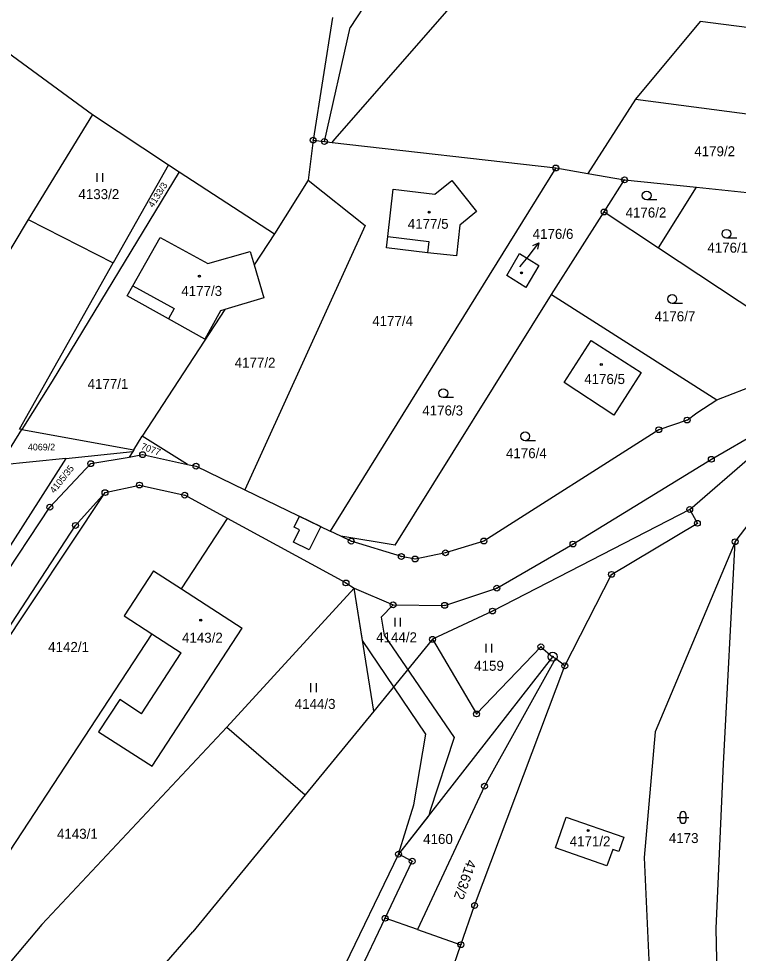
# Model space of a CAD drawing. Extents: x -593183 to -588034, y -1130415 to -1124994.
# Drawn here: x -589370.1 to -589247.4, y -1129798.8 to -1129639.5 of the extents above; entities that cross this region are included whole.
import ezdxf

# ---------------------------------------------------------------- set-up
doc = ezdxf.new("R2010")
doc.units = 0
for name, color, linetype in [('Vrstva 1', 7, 'Continuous'), ('Vrstva 16', 7, 'Continuous'), ('Vrstva 18', 7, 'Continuous'), ('Vrstva 19', 7, 'Continuous'), ('Vrstva 24', 7, 'Continuous'), ('Vrstva 25', 7, 'Continuous'), ('Vrstva 27', 7, 'Continuous'), ('Vrstva 4', 7, 'Continuous')]:
    doc.layers.add(name, color=color, linetype=linetype)

msp = doc.modelspace()

# ---------------------------------------------------------------- linework, layer by layer
at = {"layer": 'Vrstva 1'}
for p, q in [((-589316.23, -1129660.03), (-589272.67, -1129610.17)), ((-589305.2, -1129628.02), (-589313.59, -1129641.01)), ((-589316.61, -1129639.27), (-589319.93, -1129660.19)), ((-589253.95, -1129639.97), (-589264.97, -1129653.22)), ((-589218.49, -1129644.52), (-589253.95, -1129639.97)), ((-589375.77, -1129642.45), (-589357.58, -1129655.82)), ((-589318.01, -1129660.41), (-589313.59, -1129641.01)), ((-589264.97, -1129653.22), (-589273.1, -1129665.87)), ((-589264.97, -1129653.22), (-589226.52, -1129658.22)), ((-589357.58, -1129655.82), (-589368.5, -1129673.74)), ((-589357.58, -1129655.82), (-589344.58, -1129664.39)), ((-589316.69, -1129660.56), (-589316.23, -1129660.03)), ((-589319.93, -1129660.19), (-589320.79, -1129667)), ((-589319.93, -1129660.19), (-589318.01, -1129660.41)), ((-589318.01, -1129660.41), (-589316.69, -1129660.56)), ((-589316.69, -1129660.56), (-589278.56, -1129664.93)), ((-589344.58, -1129664.39), (-589354.03, -1129681.11)), ((-589344.58, -1129664.39), (-589342.79, -1129665.57)), ((-589342.79, -1129665.57), (-589364.45, -1129701.28)), ((-589342.79, -1129665.57), (-589326.54, -1129676.15)), ((-589278.56, -1129664.93), (-589317.04, -1129726.82)), ((-589278.56, -1129664.93), (-589273.1, -1129665.87)), ((-589273.1, -1129665.87), (-589266.83, -1129666.95)), ((-589320.79, -1129667), (-589326.54, -1129676.15)), ((-589320.79, -1129667), (-589311.04, -1129674.71)), ((-589299.16, -1129669.37), (-589296.28, -1129667.08)), ((-589296.28, -1129667.08), (-589292.06, -1129672.33)), ((-589270.33, -1129672.43), (-589266.83, -1129666.95)), ((-589266.83, -1129666.95), (-589254.54, -1129668.22)), ((-589307.17, -1129676.63), (-589306.26, -1129668.57)), ((-589306.26, -1129668.57), (-589299.16, -1129669.37)), ((-589261.06, -1129678.56), (-589254.54, -1129668.22)), ((-589254.54, -1129668.22), (-589236.44, -1129670.1)), ((-589292.06, -1129672.33), (-589294.93, -1129674.66)), ((-589279.31, -1129686.52), (-589270.33, -1129672.43)), ((-589270.33, -1129672.43), (-589261.06, -1129678.56)), ((-589368.5, -1129673.74), (-589390.26, -1129709.64)), ((-589368.5, -1129673.74), (-589354.03, -1129681.11)), ((-589311.04, -1129674.71), (-589331.56, -1129719.79)), ((-589294.93, -1129674.66), (-589295.51, -1129679.93)), ((-589350.66, -1129685.01), (-589346.01, -1129676.78)), ((-589346.01, -1129676.78), (-589337.91, -1129681.24)), ((-589326.54, -1129676.15), (-589329.99, -1129681.42)), ((-589307.4, -1129678.56), (-589307.17, -1129676.63)), ((-589337.91, -1129681.24), (-589330.65, -1129679.14)), ((-589330.65, -1129679.14), (-589329.99, -1129681.42)), ((-589300.44, -1129679.38), (-589307.4, -1129678.56)), ((-589261.06, -1129678.56), (-589232.68, -1129697.32)), ((-589295.51, -1129679.93), (-589300.44, -1129679.38)), ((-589286.92, -1129683.26), (-589284.73, -1129679.52)), ((-589284.73, -1129679.52), (-589281.47, -1129681.55)), ((-589370.02, -1129709.43), (-589354.03, -1129681.11)), ((-589329.99, -1129681.42), (-589328.34, -1129687.07)), ((-589281.47, -1129681.55), (-589283.67, -1129685.28)), ((-589283.67, -1129685.28), (-589286.92, -1129683.26)), ((-589351.65, -1129686.74), (-589350.66, -1129685.01)), ((-589344.59, -1129690.65), (-589351.65, -1129686.74)), ((-589328.34, -1129687.07), (-589334.98, -1129689.07)), ((-589305.97, -1129729.22), (-589279.31, -1129686.52)), ((-589279.31, -1129686.52), (-589251.11, -1129704.45)), ((-589334.98, -1129689.07), (-589349.1, -1129710.67)), ((-589335.71, -1129689.29), (-589338.41, -1129694.1)), ((-589334.98, -1129689.07), (-589335.71, -1129689.29)), ((-589338.41, -1129694.1), (-589344.59, -1129690.65)), ((-589277.1, -1129701.5), (-589272.52, -1129694.34)), ((-589272.52, -1129694.34), (-589264, -1129699.81)), ((-589251.11, -1129704.45), (-589232.68, -1129697.32)), ((-589264, -1129699.81), (-589268.64, -1129707.08)), ((-589364.45, -1129701.28), (-589369.62, -1129709.51)), ((-589268.64, -1129707.08), (-589277.1, -1129701.5)), ((-589254.48, -1129706.67), (-589251.11, -1129704.45)), ((-589252.03, -1129714.59), (-589237.45, -1129706.14)), ((-589247.97, -1129728.64), (-589229.99, -1129705.06)), ((-589256.17, -1129707.9), (-589254.48, -1129706.67)), ((-589369.62, -1129709.51), (-589370.02, -1129709.43)), ((-589256.17, -1129707.9), (-589261, -1129709.55)), ((-589373.43, -1129715.58), (-589369.62, -1129709.51)), ((-589369.62, -1129709.51), (-589350.51, -1129713)), ((-589350.51, -1129713), (-589349.1, -1129710.67)), ((-589341.37, -1129715.45), (-589349.1, -1129710.67)), ((-589261, -1129709.55), (-589290.81, -1129728.52)), ((-589362.08, -1129714.47), (-589350.68, -1129713.27)), ((-589357.86, -1129715.33), (-589351.31, -1129714.2)), ((-589350.68, -1129713.27), (-589351.31, -1129714.2)), ((-589351.31, -1129714.2), (-589349.01, -1129713.8)), ((-589350.51, -1129713), (-589350.68, -1129713.27)), ((-589349.01, -1129713.8), (-589341.37, -1129715.45)), ((-589255.72, -1129723.14), (-589245.05, -1129713.92)), ((-589362.08, -1129714.47), (-589379.07, -1129740.9)), ((-589362.08, -1129714.47), (-589373.43, -1129715.58)), ((-589357.86, -1129715.33), (-589364.84, -1129722.76)), ((-589341.37, -1129715.45), (-589339.9, -1129715.77)), ((-589339.9, -1129715.77), (-589331.56, -1129719.79)), ((-589275.63, -1129729.04), (-589252.03, -1129714.59)), ((-589355.42, -1129720.27), (-589349.55, -1129718.98)), ((-589349.55, -1129718.98), (-589341.83, -1129720.72)), ((-589392.83, -1129776.55), (-589355.42, -1129720.27)), ((-589360.45, -1129725.86), (-589355.42, -1129720.27)), ((-589331.56, -1129719.79), (-589317.04, -1129726.82)), ((-589334.52, -1129724.7), (-589341.83, -1129720.72)), ((-589377.48, -1129741.86), (-589364.84, -1129722.76)), ((-589255.72, -1129723.14), (-589289.35, -1129740.46)), ((-589254.41, -1129725.5), (-589255.72, -1129723.14)), ((-589342.38, -1129736.67), (-589334.52, -1129724.7)), ((-589314.33, -1129735.67), (-589334.52, -1129724.7)), ((-589480.62, -1129910.02), (-589360.45, -1129725.86)), ((-589315.22, -1129727.7), (-589317.04, -1129726.82)), ((-589269.05, -1129734.21), (-589254.41, -1129725.5)), ((-589313.44, -1129728.56), (-589315.22, -1129727.7)), ((-589305.97, -1129729.22), (-589315.22, -1129727.7)), ((-589304.89, -1129731.17), (-589313.44, -1129728.56)), ((-589290.81, -1129728.52), (-589297.36, -1129730.52)), ((-589288.61, -1129736.55), (-589275.63, -1129729.04)), ((-589247.97, -1129728.64), (-589261.63, -1129761.03)), ((-589249.98, -1129766.52), (-589247.97, -1129728.64)), ((-589302.55, -1129731.59), (-589304.89, -1129731.17)), ((-589297.36, -1129730.52), (-589302.55, -1129731.59)), ((-589347.14, -1129733.58), (-589352.15, -1129741.26)), ((-589347.14, -1129733.58), (-589342.38, -1129736.67)), ((-589277.02, -1129749.81), (-589269.05, -1129734.21)), ((-589314.33, -1129735.67), (-589312.95, -1129736.55)), ((-589342.38, -1129736.67), (-589332.03, -1129743.39)), ((-589312.95, -1129736.55), (-589334.65, -1129760.23)), ((-589309.59, -1129757.5), (-589312.95, -1129736.55)), ((-589312.95, -1129736.55), (-589306.3, -1129739.41)), ((-589297.5, -1129739.49), (-589288.61, -1129736.55)), ((-589306.3, -1129739.41), (-589297.5, -1129739.49)), ((-589352.15, -1129741.26), (-589347.41, -1129744.34)), ((-589289.35, -1129740.46), (-589299.58, -1129745.28)), ((-589347.41, -1129744.34), (-589375.83, -1129787.64)), ((-589347.41, -1129744.34), (-589342.42, -1129747.59)), ((-589347.39, -1129766.92), (-589332.03, -1129743.39)), ((-589299.58, -1129745.28), (-589309.59, -1129757.5)), ((-589299.58, -1129745.28), (-589292.07, -1129758)), ((-589349.21, -1129757.97), (-589342.42, -1129747.59)), ((-589292.07, -1129758), (-589281.1, -1129746.55)), ((-589281.1, -1129746.55), (-589279.09, -1129748.24)), ((-589279.09, -1129748.24), (-589305.37, -1129781.89)), ((-589278.58, -1129748.56), (-589290.71, -1129770.32)), ((-589278.58, -1129748.56), (-589279.09, -1129748.24)), ((-589277.02, -1129749.81), (-589278.58, -1129748.56)), ((-589292.4, -1129790.64), (-589277.02, -1129749.81)), ((-589352.91, -1129755.54), (-589356.52, -1129761.03)), ((-589349.21, -1129757.97), (-589352.91, -1129755.54)), ((-589309.59, -1129757.5), (-589321.31, -1129771.79)), ((-589334.65, -1129760.23), (-589366.21, -1129793.91)), ((-589334.65, -1129760.23), (-589321.31, -1129771.79)), ((-589356.52, -1129761.03), (-589347.39, -1129766.92)), ((-589261.63, -1129761.03), (-589263.48, -1129782.45)), ((-589251.22, -1129794.57), (-589249.98, -1129766.52)), ((-589290.71, -1129770.32), (-589302.15, -1129794.75)), ((-589321.31, -1129771.79), (-589340.44, -1129795.13)), ((-589278.61, -1129780.83), (-589276.77, -1129775.57)), ((-589276.77, -1129775.57), (-589266.94, -1129779)), ((-589266.94, -1129779), (-589267.8, -1129781.45)), ((-589269.83, -1129783.9), (-589278.61, -1129780.83)), ((-589268.85, -1129781.09), (-589269.83, -1129783.9)), ((-589267.8, -1129781.45), (-589268.85, -1129781.09)), ((-589305.37, -1129781.89), (-589317.81, -1129807.59)), ((-589303.03, -1129783.11), (-589305.37, -1129781.89)), ((-589263.48, -1129782.45), (-589261.33, -1129828.65)), ((-589307.66, -1129792.83), (-589303.03, -1129783.11)), ((-589294.74, -1129797.34), (-589292.4, -1129790.64)), ((-589314.67, -1129807.55), (-589307.66, -1129792.83)), ((-589302.15, -1129794.75), (-589307.66, -1129792.83)), ((-589366.21, -1129793.91), (-589375.31, -1129804.59)), ((-589360.61, -1129818.24), (-589340.44, -1129795.13)), ((-589302.15, -1129794.75), (-589294.74, -1129797.34)), ((-589250.23, -1129832.9), (-589251.22, -1129794.57)), ((-589303.48, -1129822.36), (-589294.74, -1129797.34))]:
    msp.add_line(p, q, dxfattribs=at)
at = {"layer": 'Vrstva 16'}
msp.add_line((-589284.67, -1129681.8), (-589283.29, -1129680.05), dxfattribs=at)
at = {"layer": 'Vrstva 24'}
for centre, radius in [((-589319.93, -1129660.19), 0.5), ((-589318.01, -1129660.41), 0.5), ((-589319.93, -1129660.19), 0.0327), ((-589318.01, -1129660.41), 0.0327), ((-589278.56, -1129664.93), 0.5), ((-589278.56, -1129664.93), 0.0327), ((-589266.83, -1129666.95), 0.5), ((-589266.83, -1129666.95), 0.0327), ((-589270.33, -1129672.43), 0.5), ((-589270.33, -1129672.43), 0.0327), ((-589256.17, -1129707.9), 0.5), ((-589261, -1129709.55), 0.5), ((-589256.17, -1129707.9), 0.0327), ((-589261, -1129709.55), 0.0327), ((-589349.01, -1129713.8), 0.5), ((-589349.01, -1129713.8), 0.0327), ((-589252.03, -1129714.59), 0.5), ((-589357.86, -1129715.33), 0.5), ((-589357.86, -1129715.33), 0.0327), ((-589339.9, -1129715.77), 0.5), ((-589339.9, -1129715.77), 0.0327), ((-589252.03, -1129714.59), 0.0327), ((-589349.55, -1129718.98), 0.5), ((-589349.55, -1129718.98), 0.0327), ((-589355.42, -1129720.27), 0.5), ((-589355.42, -1129720.27), 0.0327), ((-589341.83, -1129720.72), 0.5), ((-589341.83, -1129720.72), 0.0327), ((-589364.84, -1129722.76), 0.5), ((-589364.84, -1129722.76), 0.0327), ((-589255.72, -1129723.14), 0.5), ((-589255.72, -1129723.14), 0.0327), ((-589360.45, -1129725.86), 0.5), ((-589254.41, -1129725.5), 0.5), ((-589360.45, -1129725.86), 0.0327), ((-589254.41, -1129725.5), 0.0327), ((-589313.44, -1129728.56), 0.5), ((-589313.44, -1129728.56), 0.0327), ((-589290.81, -1129728.52), 0.5), ((-589290.81, -1129728.52), 0.0327), ((-589275.63, -1129729.04), 0.5), ((-589247.97, -1129728.64), 0.5), ((-589297.36, -1129730.52), 0.5), ((-589275.63, -1129729.04), 0.0327), ((-589247.97, -1129728.64), 0.0327), ((-589304.89, -1129731.17), 0.5), ((-589304.89, -1129731.17), 0.0327), ((-589302.55, -1129731.59), 0.5), ((-589302.55, -1129731.59), 0.0327), ((-589297.36, -1129730.52), 0.0327), ((-589269.05, -1129734.21), 0.5), ((-589269.05, -1129734.21), 0.0327), ((-589314.33, -1129735.67), 0.5), ((-589314.33, -1129735.67), 0.0327), ((-589288.61, -1129736.55), 0.5), ((-589288.61, -1129736.55), 0.0327), ((-589306.3, -1129739.41), 0.5), ((-589306.3, -1129739.41), 0.0327), ((-589297.5, -1129739.49), 0.5), ((-589297.5, -1129739.49), 0.0327), ((-589289.35, -1129740.46), 0.5), ((-589289.35, -1129740.46), 0.0327), ((-589299.58, -1129745.28), 0.5), ((-589299.58, -1129745.28), 0.0327), ((-589281.1, -1129746.55), 0.5), ((-589281.1, -1129746.55), 0.0327), ((-589279.09, -1129748.24), 0.75), ((-589279.09, -1129748.24), 0.0903), ((-589277.02, -1129749.81), 0.5), ((-589277.02, -1129749.81), 0.0327), ((-589292.07, -1129758), 0.5), ((-589292.07, -1129758), 0.0327), ((-589290.71, -1129770.32), 0.5), ((-589290.71, -1129770.32), 0.0327), ((-589305.37, -1129781.89), 0.5), ((-589305.37, -1129781.89), 0.0327), ((-589303.03, -1129783.11), 0.5), ((-589303.03, -1129783.11), 0.0327), ((-589292.4, -1129790.64), 0.5), ((-589292.4, -1129790.64), 0.0327), ((-589307.66, -1129792.83), 0.5), ((-589307.66, -1129792.83), 0.0327), ((-589294.74, -1129797.34), 0.5), ((-589294.74, -1129797.34), 0.0327)]:
    msp.add_circle(centre, radius, dxfattribs=at)
at = {"layer": 'Vrstva 25'}
for p, q in [((-589356.82, -1129665.81), (-589356.82, -1129667.31)), ((-589355.8, -1129667.31), (-589355.8, -1129665.81)), ((-589261.31, -1129670.38), (-589263.06, -1129670.38)), ((-589247.71, -1129676.89), (-589249.46, -1129676.89)), ((-589283.29, -1129680.05), (-589281.44, -1129677.69)), ((-589256.95, -1129688.02), (-589258.7, -1129688.02)), ((-589295.99, -1129704.08), (-589297.74, -1129704.08)), ((-589282.03, -1129711.42), (-589283.78, -1129711.42)), ((-589306.03, -1129741.59), (-589306.03, -1129743.09)), ((-589305.01, -1129743.09), (-589305.01, -1129741.59)), ((-589290.5, -1129746.05), (-589290.5, -1129747.55)), ((-589289.47, -1129747.55), (-589289.47, -1129746.05)), ((-589320.38, -1129752.77), (-589320.38, -1129754.27)), ((-589319.35, -1129754.27), (-589319.35, -1129752.77)), ((-589257.86, -1129775.64), (-589255.86, -1129775.64)), ((-589257.36, -1129776.14), (-589257.36, -1129775.14)), ((-589256.36, -1129775.14), (-589256.36, -1129776.14))]:
    msp.add_line(p, q, dxfattribs=at)
msp.add_lwpolyline([(-589282.45, -1129678.17), (-589281.44, -1129677.69), (-589281.66, -1129678.79)], dxfattribs=at)
for centre, radius in [((-589263.06, -1129669.63), 0.75), ((-589300.16, -1129672.45), 0.175), ((-589300.16, -1129672.45), 0.15), ((-589249.46, -1129676.14), 0.75), ((-589339.33, -1129683.38), 0.175), ((-589339.33, -1129683.38), 0.15), ((-589284.41, -1129682.79), 0.175), ((-589284.41, -1129682.79), 0.15), ((-589258.7, -1129687.27), 0.75), ((-589270.8, -1129698.43), 0.175), ((-589270.8, -1129698.43), 0.15), ((-589297.74, -1129703.33), 0.75), ((-589283.78, -1129710.67), 0.75), ((-589339.1, -1129742.03), 0.175), ((-589339.1, -1129742.03), 0.15), ((-589273.04, -1129777.86), 0.175), ((-589273.04, -1129777.86), 0.15)]:
    msp.add_circle(centre, radius, dxfattribs=at)
for centre, start, end in [((-589256.86, -1129775.14), 90, 180), ((-589256.86, -1129775.14), 0, 90), ((-589256.86, -1129776.14), 180, 270), ((-589256.86, -1129776.14), 270, 0)]:
    msp.add_arc(centre, 0.5, start, end, dxfattribs=at)
at = {"layer": 'Vrstva 27'}
for p, q in [((-589323.18, -1129726.16), (-589322.23, -1129724.3)), ((-589322.23, -1129724.3), (-589318.6, -1129726.07)), ((-589323.3, -1129728.69), (-589322.25, -1129726.63)), ((-589322.25, -1129726.63), (-589323.18, -1129726.16)), ((-589318.6, -1129726.07), (-589320.62, -1129730.05)), ((-589320.62, -1129730.05), (-589323.3, -1129728.69)), ((-589312.95, -1129736.55), (-589306.3, -1129739.41)), ((-589311.52, -1129745.48), (-589312.95, -1129736.55)), ((-589306.3, -1129739.41), (-589308.36, -1129741.52)), ((-589308.36, -1129741.52), (-589307.83, -1129744.55)), ((-589300.72, -1129761.45), (-589311.52, -1129745.48)), ((-589307.83, -1129744.55), (-589295.9, -1129762.03)), ((-589302.74, -1129773.48), (-589300.72, -1129761.45)), ((-589295.9, -1129762.03), (-589300.01, -1129774.64)), ((-589305.37, -1129781.89), (-589302.74, -1129773.48)), ((-589300.01, -1129774.64), (-589300.23, -1129775.3)), ((-589300.23, -1129775.3), (-589305.37, -1129781.89))]:
    msp.add_line(p, q, dxfattribs=at)
at = {"layer": 'Vrstva 4'}
for p, q in [((-589307.17, -1129676.63), (-589300.2, -1129677.44)), ((-589300.2, -1129677.44), (-589300.44, -1129679.38)), ((-589350.66, -1129685.01), (-589343.62, -1129688.9)), ((-589343.62, -1129688.9), (-589344.59, -1129690.65))]:
    msp.add_line(p, q, dxfattribs=at)

# ---------------------------------------------------------------- texts
at = {"layer": 'Vrstva 16'}
msp.add_text('4176/6', height=1.7, dxfattribs=at).set_placement((-589282.5, -1129677.02))
at = {"layer": 'Vrstva 18'}
for s, height, p in [('4179/2', 1.7, (-589254.94, -1129662.93)), ('4133/2', 1.7, (-589359.95, -1129670.24)), ('4176/2', 1.7, (-589266.66, -1129673.38)), ('4176/1', 1.7, (-589252.71, -1129679.37)), ('4177/4', 1.7, (-589309.86, -1129691.87)), ('4176/7', 1.7, (-589261.72, -1129691.07)), ('4177/2', 1.7, (-589333.31, -1129698.97)), ('4177/1', 1.7, (-589358.39, -1129702.58)), ('4176/3', 1.7, (-589301.32, -1129707.12)), ('4069/2', 1.14, (-589368.58, -1129713.08)), ('4176/4', 1.7, (-589287.05, -1129714.4)), ('4144/2', 1.7, (-589309.18, -1129745.78)), ('4142/1', 1.7, (-589365.11, -1129747.43)), ('4159', 1.7, (-589292.47, -1129750.64)), ('4144/3', 1.7, (-589323.07, -1129757.14)), ('4143/1', 1.7, (-589363.61, -1129779.28)), ('4160', 1.7, (-589301.17, -1129780.16)), ('4173', 1.7, (-589259.28, -1129780.01))]:
    msp.add_text(s, height=height, dxfattribs=at).set_placement(p)
for s, height, rotation, p in [('4133/3', 1.14, 57.3516, (-589347.21, -1129671.78)), ('7077', 1.14, 339.4716, (-589349.38, -1129712.82)), ('4105/35', 1.14, 51.3402, (-589364.06, -1129720.48)), ('4163/2', 1.7, 250.8011, (-589293.67, -1129782.69))]:
    msp.add_text(s, height=height, rotation=rotation, dxfattribs=at).set_placement(p)
at = {"layer": 'Vrstva 19'}
for s, height, p in [('4177/5', 1.7, (-589303.79, -1129675.3)), ('4176/6', 0.1, (-589284.67, -1129681.8)), ('4177/3', 1.7, (-589342.41, -1129686.74)), ('4176/5', 1.7, (-589273.71, -1129701.76)), ('4143/2', 1.7, (-589342.29, -1129745.85)), ('4171/2', 1.7, (-589276.19, -1129780.56))]:
    msp.add_text(s, height=height, dxfattribs=at).set_placement(p)

doc.saveas('drawing.dxf')
